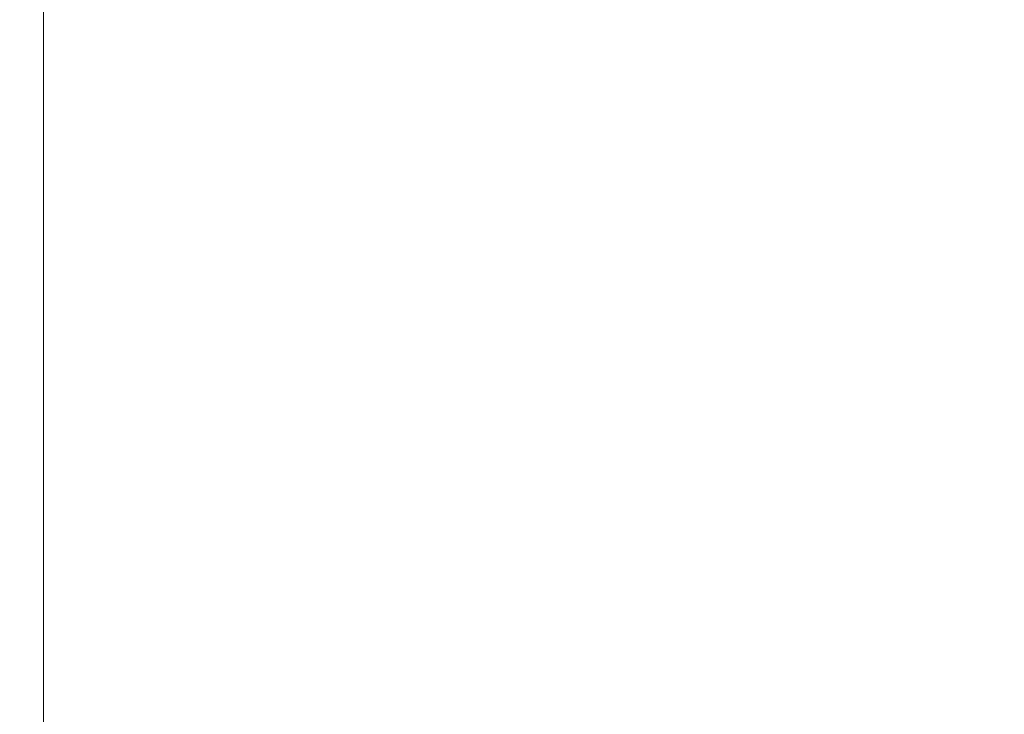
# Model space of a CAD drawing. Header units: inches. Extents: x -412 to -304, y -62 to 18.
# Tile 595 of 656: x -359.898 to -359.315, y -6.747 to -6.335. Entities that reach past the tile are written whole.
import ezdxf

# ---------------------------------------------------------------- set-up
doc = ezdxf.new("R2010")
doc.units = ezdxf.units.IN
doc.header["$LTSCALE"] = 32
doc.header["$MEASUREMENT"] = 0
for name, color, linetype, lineweight in [('Black', 7, 'Continuous', 18), ('DashLine', 7, 'Continuous', 13), ('Drawing', 7, 'Continuous', 18), ('None', 7, 'Continuous', 18), ('SolidLine', 7, 'Continuous', 15), ('TIMotion-Frame', 7, 'Continuous', 18), ('Wood_1-H', 7, 'Continuous', 13)]:
    doc.layers.add(name, color=color, linetype=linetype, lineweight=lineweight)

# ---------------------------------------------------------------- blocks, each defined once
blk = doc.blocks.new('Group-20')
at = {"layer": 'Black'}
for points in [[(-34.54794, 16.53613, 28.9791), (34.54794, 16.53613, 28.9791), (34.54794, -16.53613, 28.9791), (-34.54794, -16.53613, 28.9791)], [(-34.54794, 16.53613, 27.70079), (34.54794, 16.53613, 27.70079), (34.54794, -16.53613, 27.70079), (-34.54794, -16.53613, 27.70079)]]:
    blk.add_3dface(points, dxfattribs=at)
at = {"layer": 'Wood_1-H'}
for points in [[(-35.96494, 17.95313, 28.99879), (35.96494, 17.95313, 28.99879), (35.96494, -17.95313, 28.99879), (-35.96494, -17.95313, 28.99879)], [(-35.96494, 17.95313, 28.9791), (35.96494, 17.95313, 28.9791), (35.96494, -17.95313, 28.9791), (-35.96494, -17.95313, 28.9791)]]:
    blk.add_3dface(points, dxfattribs=at)
blk = doc.blocks.new('TL9-Upper (3D)')
at = {"layer": 'TIMotion-Frame', "invisible_edges": 8}
blk.add_3dface([(1.83073, 5.62992, -2.12598), (1.83071, -1.33858, -2.12598), (1.81092, -1.33858, -2.12598), (1.81092, 5.49213, -2.12598)], dxfattribs=at)
at = {"layer": 'TIMotion-Frame'}
for points in [[(-1.81112, -1.33858, -2.28346), (-1.81112, 5.49213, -2.28346), (1.81092, 5.49213, -2.28346), (1.81092, -1.33858, -2.28346)], [(1.81092, 5.49213, -2.28346), (1.81092, 5.49213, -2.12598), (1.81092, -1.33858, -2.12598), (1.81092, -1.33858, -2.28346)], [(-2.06693, -1.0315, -0.29528), (2.06693, -1.0315, -0.29528), (2.06693, 5.15748, -0.29528), (-2.06693, 5.15748, -0.29528)]]:
    blk.add_3dface(points, dxfattribs=at)
blk = doc.blocks.new('TEK04-Frame (3D)')
at = {"layer": 'DashLine', "color": 7, "rotation": 270}
blk.add_blockref('TL9-Upper (3D)', (-0.01952, 0, 0.21654), dxfattribs=at)
blk = doc.blocks.new('Group-23')
at = {"layer": 'None'}
blk.add_blockref('Group-20', (0, 0), dxfattribs=at)
at = {"layer": 'SolidLine', "color": 7}
blk.add_blockref('TEK04-Frame (3D)', (-21.55512, 0, 27.70079), dxfattribs=at)
blk = doc.blocks.new('MP Ht Adju Rect Table (3D)')
at = {"layer": 'None'}
blk.add_blockref('Group-23', (0, 0), dxfattribs=at)
at = {"layer": 'Drawing', "color": 0, "flags": 1}
for tag in ['Tag', 'Catalog', 'Option1', 'Option2', 'Option3', 'Option4', 'Option5', 'Option6', 'Option7', 'Option8', 'Option9', 'Option10', 'Option11', 'Option12', 'Custom', 'FinishGroup', 'Discount', 'Item2', 'Item3', 'Item6', 'Item9', 'Item10', 'Item12', 'Item13', 'Item16', 'Item19', 'Item20', 'Item21', 'Item22', 'Item23', 'Item24', 'Item25', 'Item8', 'Item18', 'Item1', 'Item4', 'Item5', 'Item7', 'Item11', 'Item14', 'Item15', 'Item17']:
    blk.add_attdef(tag, (-16.60664, -46.53056), '', height=0.00709, dxfattribs=at)

msp = doc.modelspace()

# ---------------------------------------------------------------- block references
at = {"layer": 'Drawing', "rotation": 270}
msp.add_blockref('MP Ht Adju Rect Table (3D)', (-358.07283, -25.50309), dxfattribs=at)

doc.saveas('drawing.dxf')
